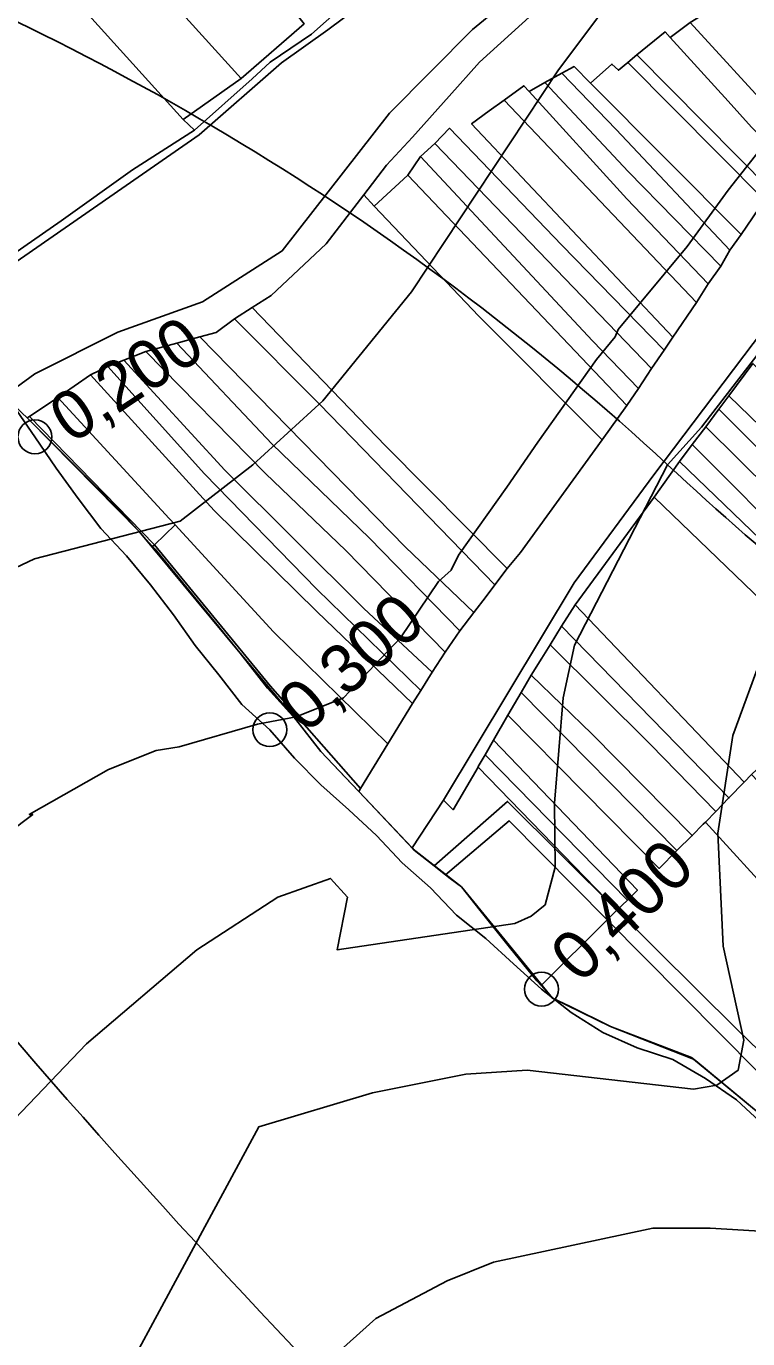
# Model space of a CAD drawing. Extents: x -510989 to -501240, y -1184665 to -1176089.
# Drawn here: x -505137.3 to -504945.6, y -1183076.4 to -1182727.4 of the extents above; entities that cross this region are included whole.
import ezdxf

# ---------------------------------------------------------------- set-up
doc = ezdxf.new("R2010")
doc.units = 0
for name, color, linetype in [('NAVRH_rozvodnice', 7, 'Continuous'), ('orna_puda', 7, 'Continuous'), ('ostatni_plocha_x_draha', 7, 'Continuous'), ('ostatni_plocha_x_neplodna_puda', 7, 'Continuous'), ('ostatni_plocha_x_ostatni_komunikace', 7, 'Continuous'), ('ostatni_plocha_x_silnice', 7, 'Continuous'), ('popis', 7, 'Continuous'), ('STAV_povodi', 7, 'Continuous'), ('STAV_zaplavove_uzemi', 7, 'Continuous'), ('trasovani_toku', 7, 'Continuous'), ('trvaly_travni_porost', 7, 'Continuous'), ('vrstevnice_01', 7, 'Continuous'), ('vrstevnice_02', 7, 'Continuous')]:
    doc.layers.add(name, color=color, linetype=linetype)

msp = doc.modelspace()

# ---------------------------------------------------------------- linework, layer by layer
at = {"layer": 'NAVRH_rozvodnice'}
for centre, radius, start, end in [((-503349.55, -1181451.68), 2365.2, 210.66565, 230.3961), ((-505444.54, -1183359.44), 702.72, 47.17982, 69.65509), ((-504278.53, -1182101.14), 1012.77, 227.17982, 239.74893)]:
    msp.add_arc(centre, radius, start, end, dxfattribs=at)
at = {"layer": 'orna_puda'}
for points in [[(-505122.87, -1182684.93), (-505118.89, -1182683.93), (-505115.63, -1182685.75), (-505105.49, -1182681.97), (-505074.98, -1182712.32), (-505063.49, -1182726.73), (-505080.18, -1182741.25), (-505125.12, -1182691.66)], [(-505156.25, -1182694.93), (-505150.23, -1182691.81), (-505144.19, -1182698.42), (-505095.58, -1182752.22), (-505092.58, -1182755.01), (-505109.05, -1182765.57), (-505128.01, -1182779.16), (-505147.95, -1182792.96), (-505153.14, -1182799.48), (-505154.69, -1182806.86), (-505155.1, -1182807.3), (-505203.93, -1182742.58), (-505202.73, -1182739.56), (-505196.15, -1182732.5), (-505187.44, -1182722.98), (-505179.82, -1182715.12), (-505171.72, -1182706.71), (-505163.37, -1182699.78)], [(-505127.01, -1182695.49), (-505125.12, -1182691.66), (-505080.18, -1182741.25), (-505095.58, -1182752.22), (-505144.19, -1182698.42), (-505134.18, -1182694.64), (-505131.82, -1182697.1), (-505128.99, -1182696.82)]]:
    msp.add_lwpolyline(points, close=True, dxfattribs=at)
for points in [[(-504989.31, -1182704.1), (-505018.76, -1182728.22), (-505040.83, -1182750.48), (-505069.32, -1182787.16), (-505090.51, -1182800.69), (-505112.99, -1182808.71), (-505135, -1182819.86), (-505140.03, -1182823.47)], [(-505147.95, -1182792.96), (-505128.01, -1182779.16), (-505109.05, -1182765.57), (-505092.58, -1182755.01), (-505077.28, -1182741.37), (-505072.53, -1182736.95), (-505061.54, -1182729.52), (-505053.74, -1182722.55)], [(-505048.9, -1182722.13), (-505057.21, -1182728.36), (-505069.48, -1182737.15), (-505091.34, -1182756.24), (-505146.42, -1182794.45)], [(-505146.42, -1182794.45), (-505091.34, -1182756.24), (-505069.48, -1182737.15), (-505057.21, -1182728.36), (-505048.9, -1182722.13)], [(-505053.74, -1182722.55), (-505061.54, -1182729.52), (-505072.53, -1182736.95), (-505077.28, -1182741.37), (-505092.58, -1182755.01), (-505095.58, -1182752.22), (-505080.18, -1182741.25), (-505063.49, -1182726.73)]]:
    msp.add_lwpolyline(points, dxfattribs=at)
at = {"layer": 'ostatni_plocha_x_draha'}
msp.add_lwpolyline([(-504936.24, -1182801.25), (-504970.53, -1182846.68), (-504991.75, -1182875.37), (-505026.46, -1182933.19), (-505034.82, -1182945.88), (-505048.97, -1182930.84), (-505048.53, -1182930.12), (-505041.27, -1182918.22), (-505034.71, -1182907.52), (-505032.52, -1182904.03), (-505029.51, -1182899.13), (-505025.98, -1182893.79), (-505022.14, -1182888.17), (-505018.36, -1182883.26), (-505015.11, -1182879.01), (-505012.86, -1182875.93), (-505009.55, -1182871.56), (-505006.03, -1182867.34), (-504984.26, -1182837.41), (-504977.79, -1182828.25), (-504974.67, -1182823.72), (-504971.21, -1182818.43), (-504967.87, -1182813.49), (-504965.55, -1182810.11), (-504959.24, -1182800.82), (-504956.11, -1182795.88), (-504952.77, -1182791.21), (-504950.38, -1182786.98), (-504947.34, -1182782.78), (-504941.19, -1182773.65)], dxfattribs=at)
at = {"layer": 'ostatni_plocha_x_neplodna_puda'}
for points in [[(-505137.06, -1182831.56), (-505136.44, -1182831.15), (-505103.23, -1182865.27), (-505103.73, -1182865.75), (-505110.94, -1182857.75), (-505120.23, -1182848.36), (-505136.26, -1182832.33)], [(-505103.73, -1182865.75), (-505103.23, -1182865.27), (-505072.47, -1182902.8), (-505048.53, -1182930.12), (-505048.97, -1182930.84), (-505050.88, -1182928.8), (-505059.03, -1182920.26), (-505065.67, -1182911.73), (-505073.25, -1182903.38), (-505080.51, -1182894.08), (-505088.54, -1182884.17), (-505103.07, -1182866.48), (-505103.67, -1182865.81)]]:
    msp.add_lwpolyline(points, close=True, dxfattribs=at)
at = {"layer": 'ostatni_plocha_x_ostatni_komunikace'}
msp.add_lwpolyline([(-504944.24, -1182817.07), (-504950.67, -1182825.69), (-504953.3, -1182829.22), (-504956.8, -1182833.91), (-504960.35, -1182838.61), (-504963.73, -1182843.09), (-504970.46, -1182852.59), (-504991.51, -1182881.27), (-504995.09, -1182886.94), (-504998.11, -1182891.84), (-505000.35, -1182895.44), (-505003.16, -1182899.94), (-505005.8, -1182904.51), (-505009.32, -1182910.61), (-505013.17, -1182917.27), (-505015.41, -1182921.16), (-505017.21, -1182924.27), (-505017.28, -1182924.39), (-505023.91, -1182935.74), (-505026.46, -1182933.19), (-504991.75, -1182875.37), (-504970.53, -1182846.68), (-504936.24, -1182801.25)], dxfattribs=at)
for points in [[(-505028.9, -1182950.67), (-505009.45, -1182933.53), (-504980.36, -1182962.46), (-504982.93, -1182965.02), (-505009.03, -1182938.67), (-505025.93, -1182953)], [(-504982.93, -1182965.02), (-504980.36, -1182962.46), (-504948.56, -1182994.07), (-504918.42, -1183023.29), (-504922.97, -1183025.57)]]:
    msp.add_lwpolyline(points, close=True, dxfattribs=at)
at = {"layer": 'ostatni_plocha_x_silnice'}
for points in [[(-505140.03, -1182823.47), (-505135, -1182819.86), (-505112.99, -1182808.71), (-505090.51, -1182800.69), (-505069.32, -1182787.16), (-505040.83, -1182750.48), (-505018.76, -1182728.22), (-504989.31, -1182704.1)], [(-505002.72, -1182724.1), (-505016.89, -1182736.95), (-505024.98, -1182745.97), (-505034.73, -1182756.87), (-505041.63, -1182764.37), (-505047.64, -1182772.19), (-505057.65, -1182785.23), (-505072.27, -1182798.99), (-505077.31, -1182802.18), (-505081.98, -1182805.23), (-505086.82, -1182808.81), (-505091.21, -1182810), (-505097.33, -1182811.63), (-505105.56, -1182813.87), (-505111.38, -1182816.15), (-505115.61, -1182817.89), (-505120.26, -1182820.07), (-505128.91, -1182826.1), (-505136.44, -1182831.15), (-505137.06, -1182831.56), (-505137.71, -1182830.93)]]:
    msp.add_lwpolyline(points, dxfattribs=at)
at = {"layer": 'popis'}
msp.add_lwpolyline([(-504905.88, -1183083.55), (-504922.81, -1183068.31), (-504932.05, -1183054.79), (-504936.07, -1183032.12), (-504937.93, -1183025.1), (-504942.83, -1183016.2), (-504960.01, -1183002.03), (-504982.1, -1182993.35), (-504997.5, -1182985.79), (-505021.69, -1182956.21), (-505034.53, -1182946.19), (-505048.97, -1182930.84), (-505059.03, -1182920.26), (-505065.67, -1182911.73), (-505080.51, -1182894.08), (-505107.34, -1182861.75), (-505136.66, -1182831.95), (-505143.65, -1182825.21)], dxfattribs=at)
at = {"layer": 'STAV_povodi'}
msp.add_arc((-503349.55, -1181451.68), 2365.2, 210.66565, 230.3961, dxfattribs=at)
at = {"layer": 'STAV_zaplavove_uzemi'}
msp.add_spline([(-505319.13, -1182678.81), (-505278.86, -1182647.83), (-505216.92, -1182606.02), (-505167.36, -1182584.34), (-505141.03, -1182562.66), (-505106.96, -1182547.17), (-505057.41, -1182451.15), (-505009.4, -1182400.05), (-504983.07, -1182370.62), (-504989.26, -1182324.16), (-504952.1, -1182266.86), (-504922.67, -1182223.5), (-504871.57, -1182172.39), (-504862.27, -1182161.55), (-504862.27, -1182184.78), (-504874.66, -1182232.79), (-504874.66, -1182282.35), (-504862.27, -1182341.2), (-504848.34, -1182390.75), (-504852.98, -1182434.12), (-504880.86, -1182479.03), (-504888.6, -1182511.55), (-504908.73, -1182559.56), (-504924.22, -1182582.79), (-505001.65, -1182633.9), (-505054.31, -1182661.77), (-505105.41, -1182692.74), (-505137.93, -1182711.33), (-505167.36, -1182729.91), (-505202.98, -1182760.89), (-505252.54, -1182790.31)], degree=3, dxfattribs=at)
at = {"layer": 'trasovani_toku'}
for p, q in [((-505140.69, -1182828.36), (-505135.01, -1182836.59)), ((-505135.01, -1182836.59), (-505129.39, -1182844.87)), ((-505129.39, -1182844.87), (-505123.56, -1182852.99)), ((-505123.56, -1182852.99), (-505117.53, -1182860.97)), ((-505117.53, -1182860.97), (-505110.64, -1182868.22)), ((-505110.64, -1182868.22), (-505104.28, -1182875.93)), ((-505104.28, -1182875.93), (-505098.19, -1182883.86)), ((-505098.19, -1182883.86), (-505092.41, -1182892.03)), ((-505092.41, -1182892.03), (-505086.14, -1182899.82)), ((-505086.14, -1182899.82), (-505080.03, -1182907.73)), ((-505080.03, -1182907.73), (-505072.62, -1182914.45)), ((-505072.62, -1182914.45), (-505066.08, -1182922.01)), ((-505066.08, -1182922.01), (-505059.04, -1182929.11)), ((-505059.04, -1182929.11), (-505051.57, -1182935.76)), ((-505051.57, -1182935.76), (-505044.26, -1182942.59)), ((-505044.26, -1182942.59), (-505037.41, -1182949.87)), ((-505037.41, -1182949.87), (-505029.88, -1182956.45)), ((-505029.88, -1182956.45), (-505023.03, -1182963.74)), ((-505023.03, -1182963.74), (-505015.19, -1182969.94)), ((-505015.19, -1182969.94), (-505007.84, -1182976.73)), ((-505007.84, -1182976.73), (-505000.42, -1182983.43)), ((-505000.42, -1182983.43), (-504992.58, -1182989.64)), ((-504992.58, -1182989.64), (-504984.14, -1182994.99)), ((-504984.14, -1182994.99), (-504975, -1182999.06)), ((-504975, -1182999.06), (-504965.5, -1183002.18)), ((-504965.5, -1183002.18), (-504956.84, -1183007.18)), ((-504956.84, -1183007.18), (-504948.63, -1183012.9)), ((-504948.63, -1183012.9), (-504941.28, -1183019.67))]:
    msp.add_line(p, q, dxfattribs=at)
for centre in [(-505135.01, -1182836.59), (-505072.62, -1182914.45), (-505000.42, -1182983.43)]:
    msp.add_circle(centre, 4.5, dxfattribs=at)
at = {"layer": 'trvaly_travni_porost'}
for points in [[(-504923.44, -1182692.82), (-504905.18, -1182712.27), (-504928.19, -1182753.79), (-504931.19, -1182758.04), (-504938.73, -1182750.71), (-504960.91, -1182726.43), (-504954.7, -1182722.63)], [(-504960.91, -1182726.43), (-504938.73, -1182750.71), (-504931.19, -1182758.04), (-504934.85, -1182763.77), (-504944.6, -1182754.2), (-504950.83, -1182747.29), (-504966.26, -1182730.39)], [(-504966.26, -1182730.39), (-504950.83, -1182747.29), (-504944.6, -1182754.2), (-504934.85, -1182763.77), (-504939.57, -1182770.93), (-504975.06, -1182735.04), (-504967.57, -1182728.91)], [(-504977.52, -1182737.02), (-504941.19, -1182773.65), (-504947.34, -1182782.78), (-504987.36, -1182742.55), (-504981.72, -1182737.48), (-504979.99, -1182739.12)], [(-504975.06, -1182735.04), (-504939.57, -1182770.93), (-504941.19, -1182773.65), (-504977.52, -1182737.02)], [(-504999.51, -1182742.37), (-504995, -1182739.88), (-504980.59, -1182754.82), (-504950.38, -1182786.98), (-504952.77, -1182791.21), (-504977.39, -1182766.06)], [(-504991.77, -1182738.11), (-504987.36, -1182742.55), (-504947.34, -1182782.78), (-504950.38, -1182786.98), (-504980.59, -1182754.82), (-504995, -1182739.88)], [(-505003.67, -1182744.75), (-504977.76, -1182773.31), (-504956.11, -1182795.88), (-504959.24, -1182800.82), (-505010.3, -1182747.06), (-505005.09, -1182743.22)], [(-504999.51, -1182742.37), (-504977.39, -1182766.06), (-504952.77, -1182791.21), (-504956.11, -1182795.88), (-504977.76, -1182773.31), (-505003.67, -1182744.75)], [(-505010.3, -1182747.06), (-504959.24, -1182800.82), (-504965.55, -1182810.11), (-505018.98, -1182753.35), (-505014.32, -1182749.89)], [(-505028.74, -1182758.55), (-505024.83, -1182754.54), (-504995.02, -1182785.61), (-504967.87, -1182813.49), (-504971.21, -1182818.43)], [(-505028.74, -1182758.55), (-504971.21, -1182818.43), (-504974.67, -1182823.72), (-504986.84, -1182811.01), (-505032.57, -1182762.03)], [(-505032.57, -1182762.03), (-504986.84, -1182811.01), (-504974.67, -1182823.72), (-504977.79, -1182828.25), (-505035.95, -1182766.97)], [(-505035.95, -1182766.97), (-504977.79, -1182828.25), (-504984.26, -1182837.41), (-505017.05, -1182804.49), (-505044.91, -1182775.2)], [(-505044.91, -1182775.2), (-505017.05, -1182804.49), (-504984.26, -1182837.41), (-505006.03, -1182867.34), (-505009.55, -1182871.56), (-505041.87, -1182839.01), (-505077.31, -1182802.18), (-505072.27, -1182798.99), (-505057.65, -1182785.23), (-505047.64, -1182772.19)], [(-505081.98, -1182805.23), (-505077.31, -1182802.18), (-505041.87, -1182839.01), (-505009.55, -1182871.56), (-505012.86, -1182875.93), (-505059.43, -1182827.88)], [(-505086.82, -1182808.81), (-505081.98, -1182805.23), (-505059.43, -1182827.88), (-505012.86, -1182875.93), (-505015.11, -1182879.01), (-505018.36, -1182883.26), (-505036.54, -1182865.94), (-505091.21, -1182810)], [(-505097.33, -1182811.63), (-505091.21, -1182810), (-505036.54, -1182865.94), (-505018.36, -1182883.26), (-505022.14, -1182888.17), (-505046.13, -1182863.56), (-505072.06, -1182838.45)], [(-505111.38, -1182816.15), (-505105.56, -1182813.87), (-505073.79, -1182846.3), (-505052.43, -1182866.76), (-505025.98, -1182893.79), (-505029.51, -1182899.13), (-505047.58, -1182882.2), (-505084.57, -1182845.48)], [(-505105.56, -1182813.87), (-505097.33, -1182811.63), (-505072.06, -1182838.45), (-505046.13, -1182863.56), (-505022.14, -1182888.17), (-505025.98, -1182893.79), (-505052.43, -1182866.76), (-505073.79, -1182846.3)], [(-505115.61, -1182817.89), (-505111.38, -1182816.15), (-505084.57, -1182845.48), (-505047.58, -1182882.2), (-505029.51, -1182899.13), (-505032.52, -1182904.03), (-505060.1, -1182877.08), (-505089.98, -1182846.39)], [(-504950.67, -1182825.69), (-504944.24, -1182817.07), (-504932.52, -1182828.33), (-504915.64, -1182845.21), (-504889.92, -1182871.6), (-504893.89, -1182875.96), (-504897.54, -1182880.49), (-504919.16, -1182857.22), (-504939.52, -1182836.51)], [(-505128.91, -1182826.1), (-505120.26, -1182820.07), (-505092.19, -1182850.94), (-505087.41, -1182856.19), (-505060.09, -1182883.04), (-505034.71, -1182907.52), (-505041.27, -1182918.22), (-505071.63, -1182888.41), (-505097.77, -1182859.97), (-505099.31, -1182858.3)], [(-505120.26, -1182820.07), (-505115.61, -1182817.89), (-505089.98, -1182846.39), (-505060.1, -1182877.08), (-505032.52, -1182904.03), (-505034.71, -1182907.52), (-505060.09, -1182883.04), (-505087.41, -1182856.19), (-505092.19, -1182850.94)], [(-505136.44, -1182831.15), (-505128.91, -1182826.1), (-505099.31, -1182858.3), (-505097.77, -1182859.97), (-505103.23, -1182865.27)], [(-504956.8, -1182833.91), (-504953.3, -1182829.22), (-504929.06, -1182853.41), (-504918.16, -1182864.49), (-504900.11, -1182883.73), (-504902.1, -1182886.23), (-504903.5, -1182887.87), (-504930.71, -1182859.71)], [(-504960.35, -1182838.61), (-504956.8, -1182833.91), (-504930.71, -1182859.71), (-504903.5, -1182887.87), (-504906.42, -1182891.29), (-504907.7, -1182892.36), (-504931.03, -1182868)], [(-504963.73, -1182843.09), (-504960.35, -1182838.61), (-504931.03, -1182868), (-504907.7, -1182892.36), (-504911.63, -1182895.89), (-504928.65, -1182877.74), (-504942.29, -1182863.8)], [(-504970.46, -1182852.59), (-504963.73, -1182843.09), (-504942.29, -1182863.8), (-504928.65, -1182877.74), (-504911.63, -1182895.89), (-504918.01, -1182901.52), (-504920.13, -1182903.44), (-504941.71, -1182880.39)], [(-504941.71, -1182880.39), (-504920.13, -1182903.44), (-504924.66, -1182907.54), (-504930.47, -1182912.75), (-504937.62, -1182919.77), (-504944.65, -1182926.34), (-504946.6, -1182928.38), (-504991.51, -1182881.27), (-504970.46, -1182852.59)], [(-505097.77, -1182859.97), (-505071.63, -1182888.41), (-505041.27, -1182918.22), (-505048.53, -1182930.12), (-505072.47, -1182902.8), (-505103.23, -1182865.27)], [(-504995.09, -1182886.94), (-504991.51, -1182881.27), (-504946.6, -1182928.38), (-504950.62, -1182932.57)], [(-504998.11, -1182891.84), (-504995.09, -1182886.94), (-504950.62, -1182932.57), (-504954.07, -1182936.18), (-504971.43, -1182918.35)], [(-505000.35, -1182895.44), (-504998.11, -1182891.84), (-504971.43, -1182918.35), (-504954.07, -1182936.18), (-504956.82, -1182939.05), (-504957.44, -1182939.59), (-504960.38, -1182942.59), (-504987.08, -1182915.58), (-505003.16, -1182899.94)], [(-505005.8, -1182904.51), (-505003.16, -1182899.94), (-504987.08, -1182915.58), (-504960.38, -1182942.59), (-504964.43, -1182946.53)], [(-505009.32, -1182910.61), (-505005.8, -1182904.51), (-504964.43, -1182946.53), (-504969.16, -1182951.33)], [(-505013.17, -1182917.27), (-505009.32, -1182910.61), (-504969.16, -1182951.33), (-504964.43, -1182946.53), (-504960.38, -1182942.59), (-504957.44, -1182939.59), (-504956.82, -1182939.05), (-504937.42, -1182960.34), (-504916.51, -1182985.25), (-504892.94, -1183010.66), (-504909.19, -1183018.57), (-504918.42, -1183023.29), (-504948.56, -1182994.07), (-504980.36, -1182962.46), (-504977.61, -1182959.73), (-504974.92, -1182957.09)], [(-505015.41, -1182921.16), (-505013.17, -1182917.27), (-504974.92, -1182957.09), (-504977.61, -1182959.73)], [(-505017.21, -1182924.27), (-505015.41, -1182921.16), (-504977.61, -1182959.73), (-504980.36, -1182962.46), (-505017.28, -1182924.39)], [(-505023.91, -1182935.74), (-505017.28, -1182924.39), (-504980.36, -1182962.46), (-505009.45, -1182933.53), (-505028.9, -1182950.67), (-505034.24, -1182946.5), (-505034.82, -1182945.88), (-505026.46, -1182933.19)], [(-504944.65, -1182926.34), (-504924.28, -1182947.77), (-504910.16, -1182964.34), (-504889.31, -1182991.66), (-504869.26, -1183020.09), (-504838.8, -1183064.13), (-504833.15, -1183071.69), (-504846.32, -1183073.53), (-504851.71, -1183066.39), (-504874.04, -1183036.97), (-504892.94, -1183010.66), (-504916.51, -1182985.25), (-504937.42, -1182960.34), (-504956.82, -1182939.05), (-504954.07, -1182936.18), (-504950.62, -1182932.57), (-504946.6, -1182928.38)], [(-505025.93, -1182953), (-505009.03, -1182938.67), (-504982.93, -1182965.02), (-505000.51, -1182982.49), (-505001.65, -1182981.24), (-505008.93, -1182972.27), (-505016.67, -1182962.54), (-505021.69, -1182956.21), (-505024.68, -1182953.98)], [(-505000.51, -1182982.49), (-504982.93, -1182965.02), (-504922.97, -1183025.57), (-504936.07, -1183032.12), (-504937.93, -1183025.1), (-504942.83, -1183016.2), (-504959.42, -1183002.49), (-504960.59, -1183001.57), (-504982.1, -1182993.35), (-504993, -1182987.98), (-504997.5, -1182985.79)]]:
    msp.add_lwpolyline(points, close=True, dxfattribs=at)
for points in [[(-504960.91, -1182726.43), (-504966.26, -1182730.39), (-504967.57, -1182728.91), (-504975.06, -1182735.04), (-504977.52, -1182737.02), (-504979.99, -1182739.12), (-504981.72, -1182737.48), (-504987.36, -1182742.55), (-504991.77, -1182738.11), (-504995, -1182739.88), (-504999.51, -1182742.37), (-505003.67, -1182744.75), (-505005.09, -1182743.22), (-505010.3, -1182747.06), (-505014.32, -1182749.89), (-505018.98, -1182753.35), (-504965.55, -1182810.11), (-504967.87, -1182813.49), (-504995.02, -1182785.61), (-505024.83, -1182754.54), (-505028.74, -1182758.55), (-505032.57, -1182762.03), (-505035.95, -1182766.97), (-505044.91, -1182775.2), (-505047.64, -1182772.19), (-505041.63, -1182764.37), (-505034.73, -1182756.87), (-505024.98, -1182745.97), (-505016.89, -1182736.95), (-505002.72, -1182724.1)], [(-504929.06, -1182853.41), (-504953.3, -1182829.22), (-504950.67, -1182825.69), (-504939.52, -1182836.51)]]:
    msp.add_lwpolyline(points, dxfattribs=at)
at = {"layer": 'vrstevnice_01'}
for points in [[(-504826.81, -1182412), (-504827, -1182472), (-504829.59, -1182491), (-504834.31, -1182511), (-504847.19, -1182545), (-504859.5, -1182570), (-504874.59, -1182595), (-504892.91, -1182620), (-504940.69, -1182678), (-504981.69, -1182720), (-504995.91, -1182739), (-505035, -1182798), (-505058.5, -1182827), (-505077.09, -1182844), (-505096.41, -1182859), (-505135.09, -1182869), (-505209.09, -1182904), (-505236.41, -1182920), (-505262.91, -1182941), (-505270.46, -1182947.52)], [(-505178.14, -1183073.12), (-505165.81, -1183053), (-505140.41, -1183018), (-505121.31, -1182998), (-505092, -1182973), (-505070.5, -1182959), (-505056.5, -1182954), (-505052, -1182959), (-505054.69, -1182973), (-505007.5, -1182966), (-505003.19, -1182964), (-504999.41, -1182961), (-504996.81, -1182951), (-504997, -1182934), (-504994.69, -1182906), (-504991.69, -1182892), (-504966.91, -1182844), (-504957.91, -1182834), (-504936.31, -1182806), (-504916.09, -1182777), (-504904.09, -1182763), (-504903.41, -1182761), (-504901.09, -1182759)], [(-505059, -1183084), (-505044.41, -1183071), (-505025.5, -1183061), (-505013.19, -1183056), (-504970.81, -1183047), (-504955.59, -1183047), (-504939.41, -1183048)]]:
    msp.add_lwpolyline(points, dxfattribs=at)
at = {"layer": 'vrstevnice_02'}
for points in [[(-504744.41, -1182453), (-504750.59, -1182467), (-504758.91, -1182497), (-504765.31, -1182525), (-504773.09, -1182547), (-504779.09, -1182560), (-504786.69, -1182584), (-504807, -1182637), (-504809.41, -1182641), (-504820.91, -1182675), (-504833.59, -1182702), (-504860.69, -1182754), (-504877.91, -1182783), (-504909.19, -1182833), (-504912.91, -1182841), (-504927.81, -1182866), (-504941.5, -1182894), (-504949.59, -1182916), (-504953.59, -1182942), (-504952.19, -1182972), (-504946.69, -1182997)], [(-504916.81, -1182725), (-504929.81, -1182744), (-504936.09, -1182751), (-504936.69, -1182753), (-504950.81, -1182771), (-504961.69, -1182786), (-504980.09, -1182808), (-504980.81, -1182810), (-504985.81, -1182816), (-505001.41, -1182838), (-505009.59, -1182850), (-505022.5, -1182868), (-505024.41, -1182872), (-505027.81, -1182875), (-505037.91, -1182890), (-505053, -1182906), (-505065.59, -1182911), (-505075.91, -1182913), (-505096.69, -1182919), (-505102.81, -1182920), (-505115.5, -1182925), (-505136.5, -1182937), (-505135.59, -1182937), (-505148.91, -1182947)], [(-504946.69, -1182997), (-504948.19, -1183005), (-504953.81, -1183009), (-504960, -1183010), (-505004.19, -1183005), (-505020.5, -1183006), (-505045.31, -1183011), (-505075.5, -1183020), (-505135.45, -1183131.2)]]:
    msp.add_lwpolyline(points, dxfattribs=at)

# ---------------------------------------------------------------- texts
at = {"layer": 'trasovani_toku'}
for s, rotation, p in [('0,200', 33.5063, (-505125.32, -1182838.65)), ('0,300', 41.6455, (-505063.04, -1182915.77)), ('0,400', 44.4448, (-504990.06, -1182982.28))]:
    msp.add_text(s, height=13, rotation=rotation, dxfattribs=at).set_placement(p)

doc.saveas('drawing.dxf')
